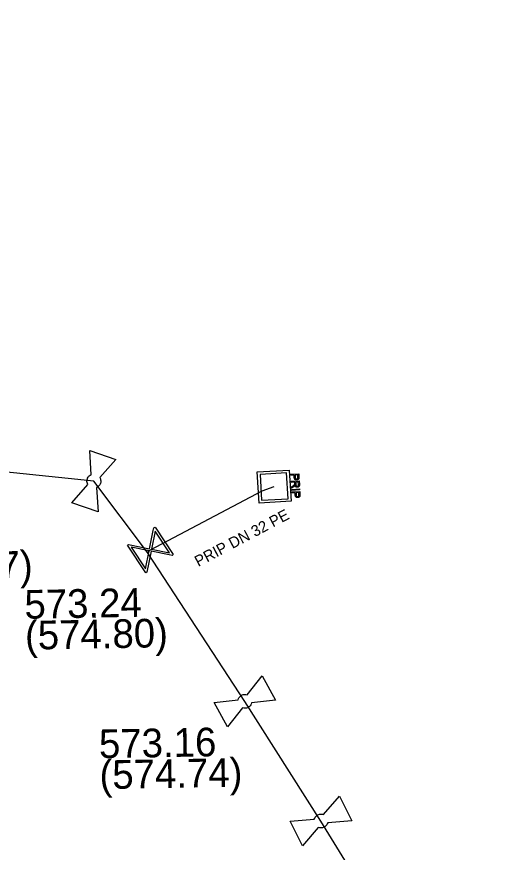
# Model space of a CAD drawing. Extents: x -643842 to -636370, y -1119190 to -1110210.
# Drawn here: x -641841.29 to -641818.83, y -1113612.36 to -1113574.5 of the extents above; entities that cross this region are included whole.
import ezdxf

# ---------------------------------------------------------------- set-up
doc = ezdxf.new("R2010")
doc.units = 0
for name, color, linetype in [('22', 7, 'Continuous'), ('Default', 7, 'Continuous'), ('Level 16', 7, 'Continuous'), ('Level 18', 7, 'Continuous'), ('Level 21', 7, 'Continuous'), ('Level 23', 7, 'Continuous'), ('Level 27', 7, 'Continuous'), ('Level 28', 7, 'Continuous')]:
    doc.layers.add(name, color=color, linetype=linetype)

msp = doc.modelspace()

# ---------------------------------------------------------------- linework, layer by layer
at = {"layer": 'Default'}
for points in [[(-641838.059, -1113595.699), (-641838.086, -1113595.653), (-641838.096, -1113595.6), (-641838.112, -1113595.517), (-641838.086, -1113595.439), (-641838.06, -1113595.362), (-641837.995, -1113595.304), (-641837.956, -1113595.268), (-641837.906, -1113595.249)], [(-641837.519, -1113595.381), (-641837.493, -1113595.426), (-641837.483, -1113595.478), (-641837.468, -1113595.563), (-641837.494, -1113595.641), (-641837.52, -1113595.718), (-641837.583, -1113595.774), (-641837.624, -1113595.81), (-641837.673, -1113595.83)], [(-641828.499, -1113595.344), (-641828.497, -1113595.38), (-641828.5, -1113595.399), (-641828.503, -1113595.425), (-641828.514, -1113595.444), (-641828.525, -1113595.463), (-641828.546, -1113595.475), (-641828.568, -1113595.486), (-641828.595, -1113595.488), (-641828.641, -1113595.491), (-641828.674, -1113595.464), (-641828.706, -1113595.437), (-641828.711, -1113595.361)], [(-641828.669, -1113595.359), (-641828.667, -1113595.405), (-641828.649, -1113595.423), (-641828.63, -1113595.441), (-641828.599, -1113595.439), (-641828.577, -1113595.438), (-641828.562, -1113595.426), (-641828.546, -1113595.414), (-641828.543, -1113595.396), (-641828.54, -1113595.383), (-641828.542, -1113595.35)], [(-641828.76, -1113595.754), (-641828.728, -1113595.732), (-641828.712, -1113595.717), (-641828.696, -1113595.703), (-641828.69, -1113595.692), (-641828.684, -1113595.68), (-641828.682, -1113595.669), (-641828.68, -1113595.662), (-641828.681, -1113595.643)], [(-641828.479, -1113595.688), (-641828.476, -1113595.735), (-641828.485, -1113595.761), (-641828.493, -1113595.786), (-641828.516, -1113595.803), (-641828.54, -1113595.819), (-641828.569, -1113595.82), (-641828.608, -1113595.823), (-641828.635, -1113595.8), (-641828.662, -1113595.777), (-641828.672, -1113595.726), (-641828.681, -1113595.745), (-641828.689, -1113595.755), (-641828.706, -1113595.777), (-641828.734, -1113595.797)], [(-641828.638, -1113595.687), (-641828.636, -1113595.72), (-641828.628, -1113595.738), (-641828.621, -1113595.756), (-641828.605, -1113595.764), (-641828.59, -1113595.773), (-641828.572, -1113595.772), (-641828.548, -1113595.77), (-641828.532, -1113595.751), (-641828.517, -1113595.732), (-641828.519, -1113595.691)], [(-641828.454, -1113596.145), (-641828.451, -1113596.18), (-641828.454, -1113596.2), (-641828.457, -1113596.226), (-641828.468, -1113596.245), (-641828.48, -1113596.264), (-641828.501, -1113596.275), (-641828.522, -1113596.287), (-641828.549, -1113596.289), (-641828.595, -1113596.291), (-641828.628, -1113596.265), (-641828.661, -1113596.238), (-641828.665, -1113596.162)], [(-641828.624, -1113596.16), (-641828.621, -1113596.206), (-641828.603, -1113596.224), (-641828.585, -1113596.242), (-641828.553, -1113596.24), (-641828.531, -1113596.239), (-641828.516, -1113596.227), (-641828.501, -1113596.215), (-641828.497, -1113596.196), (-641828.494, -1113596.184), (-641828.496, -1113596.151)], [(-641831.256, -1113605.456), (-641831.245, -1113605.404), (-641831.217, -1113605.358), (-641831.173, -1113605.286), (-641831.101, -1113605.247), (-641831.03, -1113605.207), (-641830.943, -1113605.208), (-641830.89, -1113605.208), (-641830.84, -1113605.226)], [(-641830.642, -1113605.584), (-641830.653, -1113605.635), (-641830.681, -1113605.681), (-641830.727, -1113605.754), (-641830.799, -1113605.793), (-641830.87, -1113605.833), (-641830.955, -1113605.832), (-641831.009, -1113605.832), (-641831.059, -1113605.813)], [(-641827.803, -1113610.864), (-641827.791, -1113610.812), (-641827.76, -1113610.767), (-641827.713, -1113610.697), (-641827.64, -1113610.661), (-641827.567, -1113610.624), (-641827.48, -1113610.628), (-641827.427, -1113610.63), (-641827.378, -1113610.651)], [(-641827.195, -1113611.017), (-641827.208, -1113611.067), (-641827.238, -1113611.112), (-641827.287, -1113611.183), (-641827.36, -1113611.219), (-641827.433, -1113611.256), (-641827.517, -1113611.252), (-641827.572, -1113611.249), (-641827.62, -1113611.228)]]:
    msp.add_open_spline(points, degree=3, dxfattribs=at)
at = {"layer": 'Level 16'}
for points in [[(-641835.018, -1113597.621), (-641834.191, -1113598.872), (-641834.246, -1113598.908), (-641834.371, -1113598.879), (-641835.194, -1113598.712), (-641835.387, -1113599.663), (-641835.442, -1113599.699), (-641836.269, -1113598.448), (-641836.214, -1113598.412), (-641835.263, -1113598.608), (-641835.096, -1113597.785), (-641835.073, -1113597.657), (-641835.018, -1113597.621)], [(-641835.009, -1113597.804), (-641835.176, -1113598.625), (-641834.356, -1113598.792), (-641835.009, -1113597.804)], [(-641835.448, -1113599.52), (-641835.28, -1113598.694), (-641836.105, -1113598.527), (-641835.448, -1113599.52)]]:
    msp.add_lwpolyline(points, dxfattribs=at)
at = {"layer": 'Level 18'}
for points in [[(-641828.857, -1113596.453), (-641830.306, -1113596.538), (-641830.389, -1113595.127), (-641828.94, -1113595.042), (-641828.857, -1113596.453)], [(-641829.056, -1113595.17), (-641830.259, -1113595.24), (-641830.19, -1113596.41), (-641828.987, -1113596.34), (-641829.056, -1113595.17)], [(-641828.865, -1113595.231), (-641828.507, -1113595.21), (-641828.499, -1113595.344)], [(-641828.711, -1113595.361), (-641828.716, -1113595.269), (-641828.862, -1113595.277), (-641828.865, -1113595.231)], [(-641828.542, -1113595.35), (-641828.547, -1113595.259), (-641828.675, -1113595.266)], [(-641828.675, -1113595.266), (-641828.669, -1113595.359)], [(-641828.847, -1113595.55), (-641828.488, -1113595.529), (-641828.479, -1113595.688)], [(-641828.681, -1113595.643), (-641828.684, -1113595.589), (-641828.844, -1113595.598), (-641828.847, -1113595.55)], [(-641828.734, -1113595.797), (-641828.828, -1113595.865), (-641828.832, -1113595.805), (-641828.76, -1113595.754)], [(-641828.519, -1113595.691), (-641828.526, -1113595.579), (-641828.644, -1113595.586)], [(-641828.644, -1113595.586), (-641828.638, -1113595.687)], [(-641828.827, -1113595.914), (-641828.468, -1113595.893), (-641828.466, -1113595.939), (-641828.824, -1113595.96), (-641828.827, -1113595.914)], [(-641828.82, -1113596.032), (-641828.461, -1113596.011), (-641828.454, -1113596.145)], [(-641828.665, -1113596.162), (-641828.671, -1113596.07), (-641828.817, -1113596.078), (-641828.82, -1113596.032)], [(-641828.496, -1113596.151), (-641828.501, -1113596.06), (-641828.629, -1113596.067)], [(-641828.629, -1113596.067), (-641828.624, -1113596.16)]]:
    msp.add_lwpolyline(points, dxfattribs=at)
at = {"layer": 'Level 21'}
msp.add_lwpolyline([(-641818.83, -1113624.89), (-641818.98, -1113624.63), (-641824.36, -1113616.05), (-641827.5, -1113610.94), (-641830.95, -1113605.52), (-641835.36, -1113598.77), (-641837.79, -1113595.54), (-641843.481, -1113594.951), (-641844.63, -1113593.7), (-641851.34, -1113586.41), (-641853.47, -1113584.11), (-641857.82, -1113579.43), (-641862.85, -1113574.5)], dxfattribs=at)
at = {"layer": 'Level 23'}
msp.add_lwpolyline([(-641835.36, -1113598.77), (-641835.23, -1113598.66), (-641830.17, -1113595.98), (-641829.62, -1113595.79)], dxfattribs=at)
at = {"layer": 'Level 28'}
for points in [[(-641837.979, -1113594.155), (-641836.796, -1113594.558), (-641837.519, -1113595.381)], [(-641837.906, -1113595.249), (-641837.979, -1113594.155)], [(-641837.673, -1113595.83), (-641837.601, -1113596.925), (-641838.784, -1113596.522), (-641838.059, -1113595.699)], [(-641830.84, -1113605.226), (-641830.158, -1113604.368)], [(-641830.158, -1113604.368), (-641829.554, -1113605.462), (-641830.642, -1113605.584)], [(-641831.059, -1113605.813), (-641831.742, -1113606.672), (-641832.346, -1113605.578), (-641831.256, -1113605.456)], [(-641827.378, -1113610.651), (-641826.662, -1113609.821)], [(-641826.662, -1113609.821), (-641826.102, -1113610.939), (-641827.195, -1113611.017)], [(-641827.62, -1113611.228), (-641828.338, -1113612.059), (-641828.898, -1113610.941), (-641827.803, -1113610.864)]]:
    msp.add_lwpolyline(points, dxfattribs=at)

# ---------------------------------------------------------------- texts
at = {"layer": '22'}
msp.add_text('PRIP DN 32 PE', height=0.5, rotation=27.9077, dxfattribs=at).set_placement((-641833.058, -1113599.437))
at = {"layer": 'Level 27'}
for s, p in [('(574.87)', (-641847.027, -1113600.111)), ('573.24', (-641840.925, -1113601.778)), ('(574.80)', (-641840.9, -1113603.177)), ('573.16', (-641837.548, -1113608.097)), ('(574.74)', (-641837.524, -1113609.497))]:
    msp.add_text(s, height=1.3, rotation=1, dxfattribs=at).set_placement(p)

doc.saveas('drawing.dxf')
